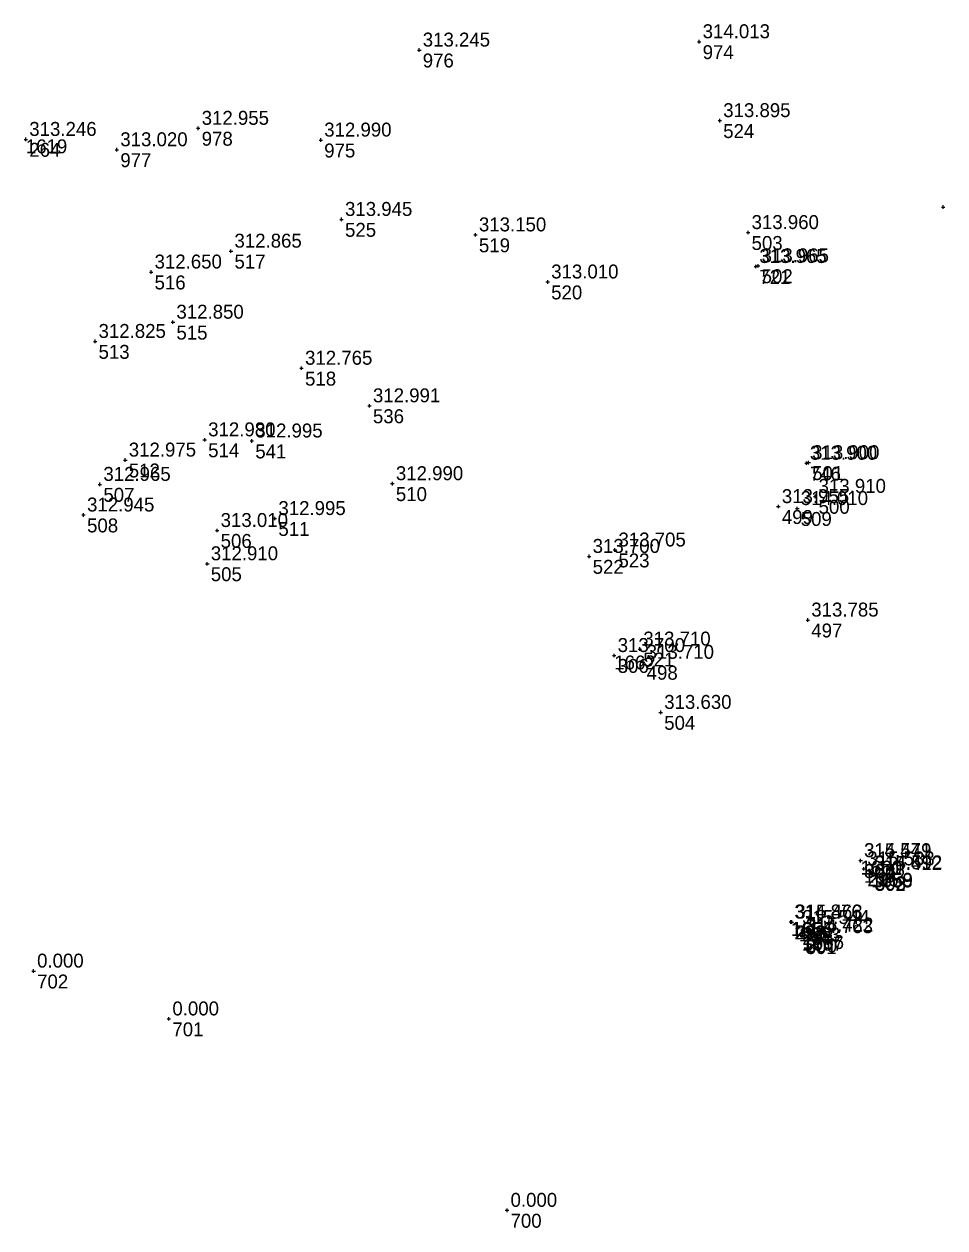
# Model space of a CAD drawing. Extents: x -829398 to -819400, y -1074439 to -1067977.
# Drawn here: x -820799.3 to -820719.9, y -1068954.1 to -1068850.4 of the extents above; entities that cross this region are included whole.
import ezdxf

# ---------------------------------------------------------------- set-up
doc = ezdxf.new("R2010")
doc.units = 0
for name, color, linetype in [('Vrstva 60', 7, 'Continuous'), ('Vrstva 61', 7, 'Continuous'), ('Čísla bodů_doměření_2012', 7, 'Continuous')]:
    doc.layers.add(name, color=color, linetype=linetype)

# ---------------------------------------------------------------- blocks, each defined once
blk = doc.blocks.new('BOD')
at = {"layer": 'Čísla bodů_doměření_2012'}
for p, q in [((-0.15, 0), (0.15, 0)), ((0, -0.15), (0, 0.15))]:
    blk.add_line(p, q, dxfattribs=at)

msp = doc.modelspace()

# ---------------------------------------------------------------- block references
at = {"layer": 'Vrstva 60'}
for p in [(-820741.075, -1068851.96), (-820765.197, -1068852.677), (-820784.246, -1068859.419), (-820739.303, -1068858.758), (-820799.102, -1068860.374), (-820799.102, -1068860.374), (-820773.686, -1068860.433), (-820791.258, -1068861.266), (-820720.048, -1068866.206), (-820771.894, -1068867.268), (-820760.354, -1068868.6), (-820736.858, -1068868.4), (-820781.423, -1068870.001), (-820788.306, -1068871.8), (-820736.189, -1068871.323), (-820735.992, -1068871.262), (-820754.129, -1068872.657), (-820786.423, -1068876.12), (-820793.133, -1068877.778), (-820775.339, -1068880.086), (-820769.487, -1068883.325), (-820783.687, -1068886.256), (-820779.624, -1068886.354), (-820790.531, -1068887.998), (-820731.835, -1068888.272), (-820731.641, -1068888.222), (-820792.718, -1068890.093), (-820767.511, -1068890.032), (-820731.084, -1068891.126), (-820794.124, -1068892.731), (-820734.253, -1068892.007), (-820732.623, -1068892.174), (-820777.636, -1068893.036), (-820782.612, -1068894.066), (-820748.332, -1068895.745), (-820783.463, -1068896.932), (-820750.554, -1068896.297), (-820731.714, -1068901.78), (-820746.188, -1068904.28), (-820748.398, -1068904.836), (-820748.398, -1068904.836), (-820745.9, -1068905.421), (-820744.388, -1068909.736), (-820727.171, -1068922.501), (-820727.171, -1068922.501), (-820727.16, -1068922.508), (-820727.16, -1068922.508), (-820726.885, -1068923.213), (-820726.885, -1068923.213), (-820726.252, -1068923.612), (-820726.252, -1068923.612), (-820726.23, -1068923.556), (-820726.23, -1068923.556), (-820733.172, -1068927.792), (-820733.172, -1068927.792), (-820733.093, -1068927.797), (-820733.093, -1068927.797), (-820732.493, -1068928.265), (-820732.493, -1068928.265), (-820732.211, -1068929.052), (-820732.211, -1068929.052), (-820732.163, -1068928.918), (-820732.163, -1068928.918), (-820798.43, -1068932.02), (-820786.77, -1068936.14), (-820757.63, -1068952.63)]:
    msp.add_blockref('BOD', p, dxfattribs=at)

# ---------------------------------------------------------------- texts
for s, p in [('974', (-820740.775, -1068853.46)), ('976', (-820764.897, -1068854.177)), ('524', (-820739.003, -1068860.258)), ('1619', (-820799.102, -1068861.574)), ('264', (-820798.802, -1068861.874)), ('978', (-820783.946, -1068860.919)), ('977', (-820790.958, -1068862.766)), ('975', (-820773.386, -1068861.933)), ('525', (-820771.594, -1068868.768)), ('519', (-820760.054, -1068870.1)), ('503', (-820736.558, -1068869.9)), ('517', (-820781.123, -1068871.501)), ('721', (-820735.889, -1068872.823)), ('502', (-820735.692, -1068872.762)), ('516', (-820788.006, -1068873.3)), ('520', (-820753.829, -1068874.157)), ('515', (-820786.123, -1068877.62)), ('513', (-820792.833, -1068879.278)), ('518', (-820775.039, -1068881.586)), ('536', (-820769.187, -1068884.825)), ('514', (-820783.387, -1068887.756)), ('541', (-820779.324, -1068887.854)), ('512', (-820790.231, -1068889.498)), ('746', (-820731.535, -1068889.772)), ('501', (-820731.341, -1068889.722)), ('507', (-820792.418, -1068891.593)), ('510', (-820767.211, -1068891.532)), ('500', (-820730.784, -1068892.626)), ('499', (-820733.953, -1068893.507)), ('509', (-820732.323, -1068893.674)), ('508', (-820793.824, -1068894.231)), ('511', (-820777.336, -1068894.536)), ('506', (-820782.312, -1068895.566)), ('522', (-820750.254, -1068897.797)), ('523', (-820748.032, -1068897.245)), ('505', (-820783.163, -1068898.432)), ('497', (-820731.414, -1068903.28)), ('1662', (-820748.398, -1068906.036)), ('306', (-820748.098, -1068906.336)), ('521', (-820745.888, -1068905.78)), ('498', (-820745.6, -1068906.921)), ('504', (-820744.088, -1068911.236)), ('1660', (-820727.171, -1068923.701)), ('1661', (-820727.16, -1068923.708)), ('304', (-820726.871, -1068924.001)), ('305', (-820726.86, -1068924.008)), ('1652', (-820726.885, -1068924.413)), ('296', (-820726.585, -1068924.713)), ('1658', (-820726.252, -1068924.812)), ('1659', (-820726.23, -1068924.756)), ('302', (-820725.952, -1068925.112)), ('303', (-820725.93, -1068925.056)), ('1654', (-820733.172, -1068928.992)), ('1655', (-820733.093, -1068928.997)), ('298', (-820732.872, -1068929.292)), ('299', (-820732.793, -1068929.297)), ('1653', (-820732.493, -1068929.465)), ('297', (-820732.193, -1068929.765)), ('1657', (-820732.211, -1068930.252)), ('1656', (-820732.163, -1068930.118)), ('301', (-820731.911, -1068930.552)), ('300', (-820731.863, -1068930.418)), ('702', (-820798.13, -1068933.52)), ('701', (-820786.47, -1068937.64)), ('700', (-820757.33, -1068954.13))]:
    msp.add_text(s, height=1.2, dxfattribs=at).set_placement(p)
at = {"layer": 'Vrstva 61'}
for s, p in [('313.245', (-820764.897, -1068852.377)), ('314.013', (-820740.775, -1068851.66)), ('313.895', (-820739.003, -1068858.458)), ('312.955', (-820783.946, -1068859.119)), ('313.246', (-820798.802, -1068860.074)), ('312.990', (-820773.386, -1068860.133)), ('313.020', (-820790.958, -1068860.966)), ('313.945', (-820771.594, -1068866.968)), ('313.960', (-820736.558, -1068868.1)), ('313.150', (-820760.054, -1068868.3)), ('312.865', (-820781.123, -1068869.701)), ('313.965', (-820735.889, -1068871.023)), ('313.965', (-820735.692, -1068870.962)), ('312.650', (-820788.006, -1068871.5)), ('313.010', (-820753.829, -1068872.357)), ('312.850', (-820786.123, -1068875.82)), ('312.825', (-820792.833, -1068877.478)), ('312.765', (-820775.039, -1068879.786)), ('312.991', (-820769.187, -1068883.025)), ('312.980', (-820783.387, -1068885.956)), ('312.995', (-820779.324, -1068886.054)), ('312.975', (-820790.231, -1068887.698)), ('313.900', (-820731.535, -1068887.972)), ('313.900', (-820731.341, -1068887.922)), ('312.965', (-820792.418, -1068889.793)), ('312.990', (-820767.211, -1068889.732)), ('313.910', (-820730.784, -1068890.826)), ('313.955', (-820733.953, -1068891.707)), ('314.010', (-820732.323, -1068891.874)), ('312.945', (-820793.824, -1068892.431)), ('312.995', (-820777.336, -1068892.736)), ('313.010', (-820782.312, -1068893.766)), ('313.700', (-820750.254, -1068895.997)), ('313.705', (-820748.032, -1068895.445)), ('312.910', (-820783.163, -1068896.632)), ('313.785', (-820731.414, -1068901.48)), ('313.710', (-820745.888, -1068903.98)), ('313.700', (-820748.098, -1068904.536)), ('313.710', (-820745.6, -1068905.121)), ('313.630', (-820744.088, -1068909.436)), ('314.571', (-820726.871, -1068922.201)), ('315.449', (-820726.86, -1068922.208)), ('315.583', (-820726.585, -1068922.913)), ('315.412', (-820725.952, -1068923.312)), ('314.592', (-820725.93, -1068923.256)), ('314.876', (-820732.872, -1068927.492)), ('315.463', (-820732.793, -1068927.497)), ('315.544', (-820732.193, -1068927.965)), ('314.763', (-820731.911, -1068928.752)), ('315.422', (-820731.863, -1068928.618)), ('0.000', (-820798.13, -1068931.72)), ('0.000', (-820786.47, -1068935.84)), ('0.000', (-820757.33, -1068952.33))]:
    msp.add_text(s, height=1.2, dxfattribs=at).set_placement(p)

doc.saveas('drawing.dxf')
